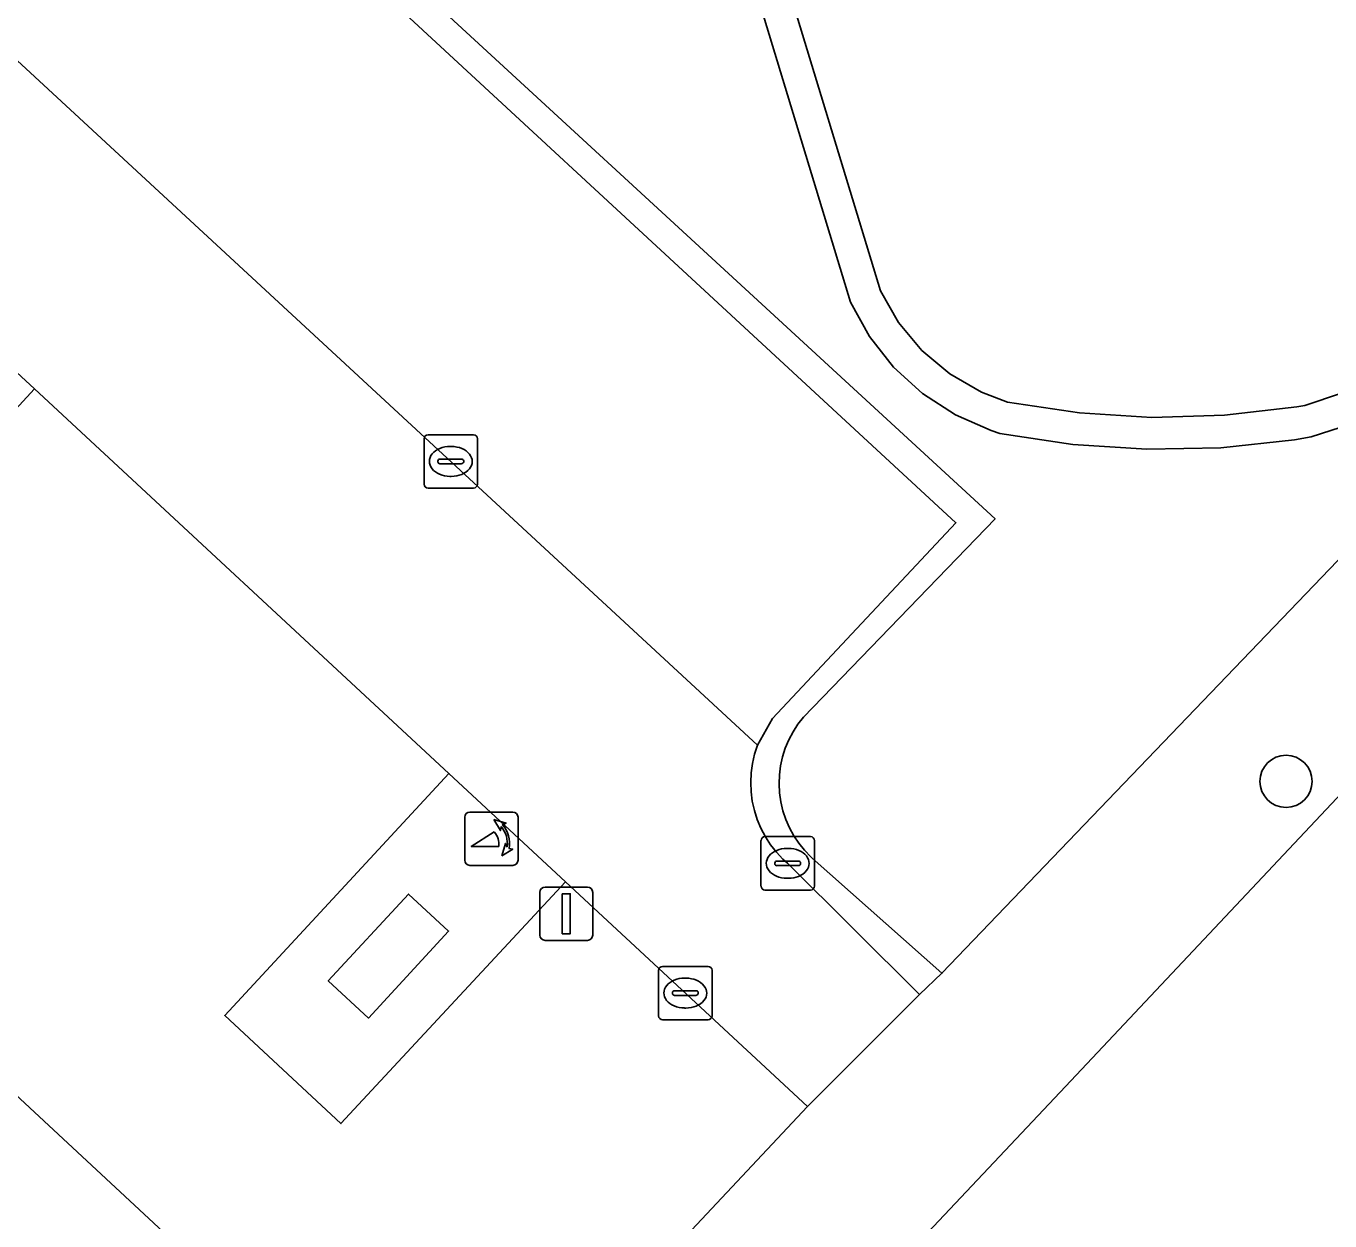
# Model space of a CAD drawing. Extents: x 159217 to 160349, y 381246 to 382172.
# Drawn here: x 159819.61 to 159844.03, y 381723.42 to 381745.8 of the extents above; entities that cross this region are included whole.
import ezdxf

# ---------------------------------------------------------------- set-up
doc = ezdxf.new("R2010")
doc.units = 0
for name, color, linetype in [('IMGEO_Boom', 7, 'Continuous'), ('IMGEO_Groenvoorziening', 7, 'Continuous'), ('IMGEO_Haag', 7, 'Continuous'), ('IMGEO_Kolk', 7, 'Continuous'), ('IMGEO_Lichtmast', 7, 'Continuous'), ('IMGEO_Pand', 7, 'Continuous'), ('IMGEO_Parkeervlak_open', 7, 'Continuous'), ('IMGEO_Poller', 7, 'Continuous'), ('IMGEO_Rijbaan_lokaal_gesloten', 7, 'Continuous'), ('IMGEO_Rijbaan_lokaal_open', 7, 'Continuous'), ('IMGEO_Voetpad_open', 7, 'Continuous')]:
    doc.layers.add(name, color=color, linetype=linetype)

msp = doc.modelspace()

# ---------------------------------------------------------------- linework, layer by layer
at = {"layer": 'IMGEO_Boom'}
msp.add_circle((159843.207, 381731.654), 0.489, dxfattribs=at)
at = {"layer": 'IMGEO_Groenvoorziening'}
for points in [[(159802.073, 381755.288), (159795.639, 381750), (159794.426, 381749.008), (159805.302, 381738.901), (159816.282, 381728.697), (159827.45, 381718.318), (159834.247, 381725.568), (159829.716, 381729.773), (159825.509, 381725.247), (159823.334, 381727.267), (159827.53, 381731.802), (159819.769, 381739.005), (159815.597, 381734.475), (159813.411, 381736.488), (159817.605, 381741.003), (159807.766, 381750), (159803.599, 381745.515), (159801.436, 381747.543), (159802.207, 381748.37), (159803.726, 381750), (159805.628, 381752.041)], [(159827.524, 381728.852), (159826.772, 381729.545), (159825.271, 381727.916), (159826.023, 381727.223)]]:
    msp.add_lwpolyline(points, close=True, dxfattribs=at)
for points in [[(159823.171, 381750), (159837.76, 381736.572), (159834.173, 381732.859), (159834.068, 381732.725), (159833.976, 381732.582), (159833.897, 381732.432), (159833.831, 381732.275), (159833.78, 381732.113), (159833.743, 381731.946), (159833.722, 381731.778), (159833.716, 381731.608), (159833.724, 381731.438), (159833.748, 381731.27), (159833.787, 381731.104), (159833.841, 381730.943), (159833.909, 381730.787), (159833.99, 381730.637), (159834.085, 381730.496), (159834.191, 381730.363), (159834.309, 381730.241), (159834.333, 381730.219), (159836.763, 381728.06), (159857.805, 381750)], [(159833.673, 381747.225), (159835.613, 381740.842), (159835.952, 381740.249), (159836.389, 381739.725), (159836.911, 381739.285), (159837.502, 381738.944), (159837.993, 381738.754), (159839.338, 381738.553), (159840.696, 381738.471), (159842.056, 381738.509), (159843.407, 381738.667), (159843.558, 381738.692), (159844.243, 381738.922), (159844.881, 381739.261), (159845.453, 381739.702), (159845.945, 381740.231), (159846.343, 381740.834), (159846.636, 381741.494), (159846.77, 381741.963), (159847.504, 381745.245), (159847.864, 381745.87)], [(159847.864, 381745.87), (159847.504, 381745.245), (159846.77, 381741.963), (159846.636, 381741.494), (159846.343, 381740.834), (159845.945, 381740.231), (159845.453, 381739.702), (159844.881, 381739.261), (159844.243, 381738.922), (159843.558, 381738.692), (159843.407, 381738.667), (159842.056, 381738.509), (159840.696, 381738.471), (159839.338, 381738.553), (159837.993, 381738.754), (159837.502, 381738.944), (159836.911, 381739.285), (159836.389, 381739.725), (159835.952, 381740.249), (159835.613, 381740.842), (159833.673, 381747.225)], [(159833.095, 381747.063), (159835.051, 381740.63), (159835.405, 381739.988), (159835.859, 381739.412), (159836.4, 381738.917), (159837.015, 381738.517), (159837.687, 381738.223), (159837.847, 381738.171), (159839.218, 381737.962), (159840.602, 381737.873), (159841.988, 381737.903), (159843.367, 381738.053), (159843.68, 381738.104), (159844.413, 381738.343), (159845.101, 381738.692), (159845.726, 381739.143), (159846.273, 381739.686), (159846.73, 381740.307), (159847.085, 381740.992), (159847.33, 381741.723), (159847.356, 381741.831), (159848.074, 381745.047), (159848.422, 381745.62), (159848.866, 381746.122)], [(159848.866, 381746.122), (159848.422, 381745.62), (159848.074, 381745.047), (159847.356, 381741.831), (159847.33, 381741.723), (159847.085, 381740.992), (159846.73, 381740.307), (159846.273, 381739.686), (159845.726, 381739.143), (159845.101, 381738.692), (159844.413, 381738.343), (159843.68, 381738.104), (159843.367, 381738.053), (159841.988, 381737.903), (159840.602, 381737.873), (159839.218, 381737.962), (159837.847, 381738.171), (159837.687, 381738.223), (159837.015, 381738.517), (159836.4, 381738.917), (159835.859, 381739.412), (159835.405, 381739.988), (159835.051, 381740.63), (159833.095, 381747.063)]]:
    msp.add_lwpolyline(points, dxfattribs=at)
at = {"layer": 'IMGEO_Haag'}
for points in [[(159847.864, 381745.87), (159847.504, 381745.245), (159846.77, 381741.963), (159846.636, 381741.494), (159846.343, 381740.834), (159845.945, 381740.231), (159845.453, 381739.702), (159844.881, 381739.261), (159844.243, 381738.922), (159843.558, 381738.692), (159843.407, 381738.667), (159842.056, 381738.509), (159840.696, 381738.471), (159839.338, 381738.553), (159837.993, 381738.754), (159837.502, 381738.944), (159836.911, 381739.285), (159836.389, 381739.725), (159835.952, 381740.249), (159835.613, 381740.842), (159833.673, 381747.225)], [(159833.095, 381747.063), (159835.051, 381740.63), (159835.405, 381739.988), (159835.859, 381739.412), (159836.4, 381738.917), (159837.015, 381738.517), (159837.687, 381738.223), (159837.847, 381738.171), (159839.218, 381737.962), (159840.602, 381737.873), (159841.988, 381737.903), (159843.367, 381738.053), (159843.68, 381738.104), (159844.413, 381738.343), (159845.101, 381738.692), (159845.726, 381739.143), (159846.273, 381739.686), (159846.73, 381740.307), (159847.085, 381740.992), (159847.33, 381741.723), (159847.356, 381741.831), (159848.074, 381745.047), (159848.422, 381745.62), (159848.866, 381746.122)]]:
    msp.add_lwpolyline(points, dxfattribs=at)
at = {"layer": 'IMGEO_Kolk'}
for p, q in [((159827.065, 381737.22), (159827.065, 381738.072)), ((159827.14, 381738.146), (159827.992, 381738.146)), ((159827.553, 381737.926), (159827.578, 381737.926)), ((159828.066, 381738.072), (159828.066, 381737.22)), ((159827.367, 381737.689), (159827.765, 381737.689)), ((159827.324, 381737.64), (159827.324, 381737.652)), ((159827.762, 381737.603), (159827.364, 381737.603)), ((159827.808, 381737.652), (159827.808, 381737.64)), ((159827.576, 381737.366), (159827.551, 381737.366)), ((159827.992, 381737.146), (159827.14, 381737.146)), ((159833.45, 381730.619), (159834.302, 381730.619)), ((159833.375, 381729.693), (159833.375, 381730.545)), ((159833.863, 381730.399), (159833.888, 381730.399)), ((159834.376, 381730.545), (159834.376, 381729.693)), ((159833.634, 381730.113), (159833.634, 381730.125)), ((159833.677, 381730.162), (159834.075, 381730.162)), ((159834.118, 381730.125), (159834.118, 381730.113)), ((159834.072, 381730.076), (159833.674, 381730.076)), ((159834.302, 381729.619), (159833.45, 381729.619)), ((159833.886, 381729.839), (159833.861, 381729.839)), ((159831.532, 381728.19), (159832.384, 381728.19)), ((159831.457, 381727.264), (159831.457, 381728.116)), ((159831.945, 381727.97), (159831.97, 381727.97)), ((159832.458, 381728.116), (159832.458, 381727.264)), ((159831.716, 381727.684), (159831.716, 381727.696)), ((159831.759, 381727.733), (159832.157, 381727.733)), ((159832.2, 381727.696), (159832.2, 381727.684)), ((159832.154, 381727.647), (159831.756, 381727.647)), ((159831.968, 381727.41), (159831.943, 381727.41)), ((159832.384, 381727.19), (159831.532, 381727.19))]:
    msp.add_line(p, q, dxfattribs=at)
for points in [[(159827.065, 381737.22), (159827.065, 381738.072)], [(159827.14, 381738.146), (159827.992, 381738.146)], [(159828.066, 381738.072), (159828.066, 381737.22)], [(159827.992, 381737.146), (159827.14, 381737.146)], [(159833.45, 381730.619), (159834.302, 381730.619)], [(159833.375, 381729.693), (159833.375, 381730.545)], [(159834.376, 381730.545), (159834.376, 381729.693)], [(159834.302, 381729.619), (159833.45, 381729.619)], [(159831.532, 381728.19), (159832.384, 381728.19)], [(159831.457, 381727.264), (159831.457, 381728.116)], [(159832.458, 381728.116), (159832.458, 381727.264)], [(159832.384, 381727.19), (159831.532, 381727.19)]]:
    msp.add_lwpolyline(points, dxfattribs=at)
for centre, radius, start, end in [((159827.142, 381738.07), 0.0765, 91.552, 178.448), ((159827.142, 381738.07), 0.0765, 91.552, 178.448), ((159827.99, 381738.07), 0.0765, 1.552, 88.448), ((159827.99, 381738.07), 0.0765, 1.552, 88.448), ((159827.364, 381737.649), 0.0403, 85.8775, 175.7526), ((159827.769, 381737.651), 0.0386, 1.7309, 96.639), ((159827.361, 381737.639), 0.0366, 178.938, 274.7102), ((159827.765, 381737.646), 0.043, 264.8664, 352.4533), ((159827.142, 381737.222), 0.0765, 181.552, 268.448), ((159827.142, 381737.222), 0.0765, 181.552, 268.448), ((159827.99, 381737.222), 0.0765, 271.552, 358.448), ((159827.99, 381737.222), 0.0765, 271.552, 358.448), ((159833.452, 381730.543), 0.0765, 91.552, 178.448), ((159833.452, 381730.543), 0.0765, 91.552, 178.448), ((159834.3, 381730.543), 0.0765, 1.552, 88.448), ((159834.3, 381730.543), 0.0765, 1.552, 88.448), ((159833.674, 381730.122), 0.0403, 85.8775, 175.7526), ((159833.671, 381730.112), 0.0366, 178.938, 274.7102), ((159834.075, 381730.119), 0.043, 264.8664, 352.4533), ((159834.079, 381730.124), 0.0386, 1.7309, 96.639), ((159833.452, 381729.695), 0.0765, 181.552, 268.448), ((159833.452, 381729.695), 0.0765, 181.552, 268.448), ((159834.3, 381729.695), 0.0765, 271.552, 358.448), ((159834.3, 381729.695), 0.0765, 271.552, 358.448), ((159831.534, 381728.114), 0.0765, 91.552, 178.448), ((159831.534, 381728.114), 0.0765, 91.552, 178.448), ((159832.382, 381728.114), 0.0765, 1.552, 88.448), ((159832.382, 381728.114), 0.0765, 1.552, 88.448), ((159831.756, 381727.693), 0.0403, 85.8775, 175.7526), ((159831.753, 381727.683), 0.0366, 178.938, 274.7102), ((159832.157, 381727.69), 0.043, 264.8664, 352.4533), ((159832.161, 381727.695), 0.0386, 1.7309, 96.639), ((159831.534, 381727.266), 0.0765, 181.552, 268.448), ((159831.534, 381727.266), 0.0765, 181.552, 268.448), ((159832.382, 381727.266), 0.0765, 271.552, 358.448), ((159832.382, 381727.266), 0.0765, 271.552, 358.448)]:
    msp.add_arc(centre, radius, start, end, dxfattribs=at)
for centre, major_axis, ratio, start_param, end_param in [((159827.552, 381737.646), (-0.387, 0.002), 0.722429, 4.712389, 7.853982), ((159827.577, 381737.646), (-0.39, 0.002), 0.717154, 1.570796, 4.712389), ((159833.862, 381730.119), (-0.387, 0.002), 0.722429, 4.712389, 7.853982), ((159833.887, 381730.119), (-0.39, 0.002), 0.717154, 1.570796, 4.712389), ((159831.944, 381727.69), (-0.387, 0.002), 0.722429, 4.712389, 7.853982), ((159831.969, 381727.69), (-0.39, 0.002), 0.717154, 1.570796, 4.712389)]:
    msp.add_ellipse(centre, major_axis=major_axis, ratio=ratio, start_param=start_param, end_param=end_param, dxfattribs=at)
at = {"layer": 'IMGEO_Lichtmast'}
for p, q in [((159829.334, 381729.676), (159830.124, 381729.676)), ((159830.124, 381729.676), (159829.334, 381729.676)), ((159829.234, 381728.776), (159829.234, 381729.576)), ((159829.234, 381729.576), (159829.234, 381728.776)), ((159830.224, 381729.576), (159830.224, 381728.776)), ((159830.224, 381728.776), (159830.224, 381729.576)), ((159830.124, 381728.676), (159829.334, 381728.676)), ((159829.334, 381728.676), (159830.124, 381728.676))]:
    msp.add_line(p, q, dxfattribs=at)
msp.add_lwpolyline([(159829.654, 381729.551), (159829.804, 381729.551), (159829.804, 381728.801), (159829.654, 381728.801), (159829.654, 381729.551)], dxfattribs=at)
for centre, start, end in [((159829.334, 381729.576), 90, 180), ((159829.334, 381729.576), 90, 180), ((159830.124, 381729.576), 0, 90), ((159830.124, 381729.576), 360, 90), ((159829.334, 381728.776), 180, 270), ((159829.334, 381728.776), 180, 270), ((159830.124, 381728.776), 270, 0), ((159830.124, 381728.776), 270, 0)]:
    msp.add_arc(centre, 0.1, start, end, dxfattribs=at)
at = {"layer": 'IMGEO_Pand'}
msp.add_lwpolyline([(159816.282, 381728.697), (159808.985, 381720.846), (159813.576, 381716.605), (159812.661, 381715.615), (159814.459, 381713.952), (159815.376, 381714.942), (159820.214, 381710.509), (159827.45, 381718.318)], close=True, dxfattribs=at)
at = {"layer": 'IMGEO_Parkeervlak_open'}
msp.add_lwpolyline([(159833.311, 381732.333), (159833.59, 381732.834), (159837.026, 381736.496), (159822.422, 381750), (159807.121, 381764.149), (159804.13, 381760.763), (159804.103, 381760.725), (159803.993, 381760.591), (159803.872, 381760.466), (159803.741, 381760.353), (159803.599, 381760.253), (159803.45, 381760.165), (159803.293, 381760.091), (159814.206, 381750)], close=True, dxfattribs=at)
at = {"layer": 'IMGEO_Poller'}
for p, q in [((159828.731, 381731.078), (159827.923, 381731.078)), ((159828.731, 381731.078), (159827.923, 381731.078)), ((159827.829, 381730.983), (159827.829, 381730.176)), ((159827.829, 381730.983), (159827.829, 381730.176)), ((159828.825, 381730.176), (159828.825, 381730.983)), ((159828.825, 381730.176), (159828.825, 381730.983)), ((159827.923, 381730.081), (159828.731, 381730.081)), ((159827.923, 381730.081), (159828.731, 381730.081))]:
    msp.add_line(p, q, dxfattribs=at)
for points in [[(159828.508, 381730.807), (159828.496, 381730.734), (159828.371, 381730.939)], [(159828.371, 381730.939), (159828.602, 381730.873), (159828.531, 381730.841)], [(159828.464, 381730.434), (159827.951, 381730.434), (159828.381, 381730.709)], [(159828.524, 381730.262), (159828.59, 381730.493), (159828.62, 381730.425)], [(159828.656, 381730.398), (159828.728, 381730.387), (159828.524, 381730.262)]]:
    msp.add_lwpolyline(points, dxfattribs=at)
for centre, radius, start, end in [((159827.923, 381730.983), 0.0946, 90, 180), ((159827.923, 381730.983), 0.0946, 90, 180), ((159828.731, 381730.983), 0.0946, 0, 90), ((159828.731, 381730.983), 0.0946, 0, 90), ((159828.15, 381730.494), 0.516, 349.3569, 42.2912), ((159828.136, 381730.484), 0.332, 351.3247, 42.4854), ((159828.15, 381730.494), 0.476, 351.7527, 41.1691), ((159827.923, 381730.176), 0.0946, 180, 270), ((159827.923, 381730.176), 0.0946, 180, 270), ((159828.731, 381730.176), 0.0946, 270, 0), ((159828.731, 381730.176), 0.0946, 270, 0)]:
    msp.add_arc(centre, radius, start, end, dxfattribs=at)
at = {"layer": 'IMGEO_Rijbaan_lokaal_gesloten'}
msp.add_lwpolyline([(159861.976, 381750), (159851.927, 381739.596), (159839.079, 381725.943), (159835.884, 381722.548), (159820.61, 381706.317), (159819.093, 381704.705)], dxfattribs=at)
at = {"layer": 'IMGEO_Rijbaan_lokaal_open'}
msp.add_lwpolyline([(159807.766, 381750), (159817.605, 381741.003), (159819.769, 381739.005), (159827.53, 381731.802), (159829.716, 381729.773), (159834.247, 381725.568), (159836.342, 381727.662), (159833.872, 381730.121), (159833.787, 381730.199), (159833.665, 381730.328), (159833.555, 381730.468), (159833.458, 381730.617), (159833.374, 381730.775), (159833.305, 381730.939), (159833.251, 381731.108), (159833.212, 381731.282), (159833.189, 381731.458), (159833.182, 381731.636), (159833.191, 381731.814), (159833.215, 381731.99), (159833.255, 381732.164), (159833.311, 381732.333), (159814.206, 381750)], dxfattribs=at)
at = {"layer": 'IMGEO_Voetpad_open'}
for points in [[(159857.805, 381750), (159836.763, 381728.06), (159836.342, 381727.662), (159834.247, 381725.568), (159827.45, 381718.318), (159820.214, 381710.509), (159817.766, 381707.849)], [(159819.093, 381704.705), (159820.61, 381706.317), (159835.884, 381722.548), (159839.079, 381725.943), (159851.927, 381739.596), (159861.976, 381750)], [(159822.422, 381750), (159837.026, 381736.496), (159833.59, 381732.834), (159833.311, 381732.333), (159833.255, 381732.164), (159833.215, 381731.99), (159833.191, 381731.814), (159833.182, 381731.636), (159833.189, 381731.458), (159833.212, 381731.282), (159833.251, 381731.108), (159833.305, 381730.939), (159833.374, 381730.775), (159833.458, 381730.617), (159833.555, 381730.468), (159833.665, 381730.328), (159833.787, 381730.199), (159833.872, 381730.121), (159836.342, 381727.662), (159836.763, 381728.06), (159834.333, 381730.219), (159834.309, 381730.241), (159834.191, 381730.363), (159834.085, 381730.496), (159833.99, 381730.637), (159833.909, 381730.787), (159833.841, 381730.943), (159833.787, 381731.104), (159833.748, 381731.27), (159833.724, 381731.438), (159833.716, 381731.608), (159833.722, 381731.778), (159833.743, 381731.946), (159833.78, 381732.113), (159833.831, 381732.275), (159833.897, 381732.432), (159833.976, 381732.582), (159834.068, 381732.725), (159834.173, 381732.859), (159837.76, 381736.572), (159823.171, 381750)]]:
    msp.add_lwpolyline(points, dxfattribs=at)
for points in [[(159817.605, 381741.003), (159813.411, 381736.488), (159815.597, 381734.475), (159819.769, 381739.005)], [(159827.53, 381731.802), (159823.334, 381727.267), (159825.509, 381725.247), (159829.716, 381729.773)], [(159826.023, 381727.223), (159825.271, 381727.916), (159826.772, 381729.545), (159827.524, 381728.852)]]:
    msp.add_lwpolyline(points, close=True, dxfattribs=at)

doc.saveas('drawing.dxf')
